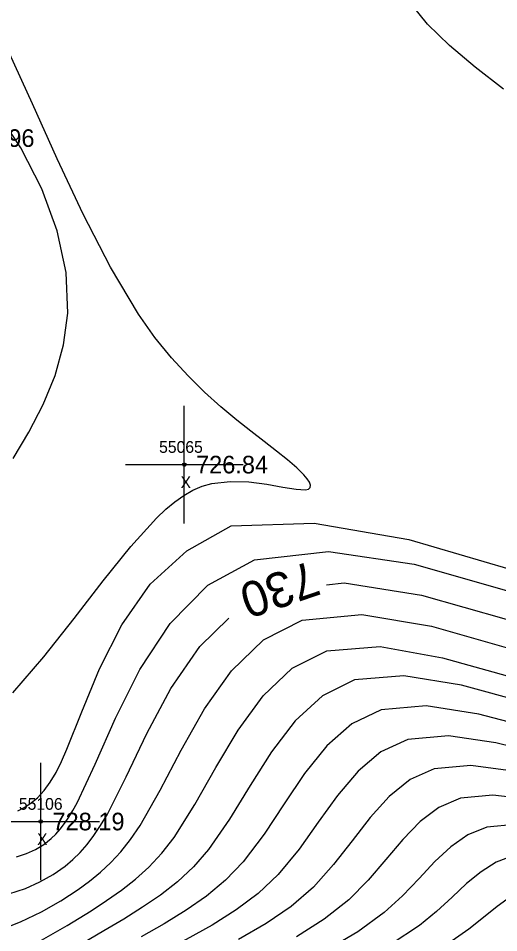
# Model space of a CAD drawing. Extents: x 1378535 to 1380697, y 997729 to 1000024.
# Drawn here: x 1379279.2 to 1379320.1, y 998704.5 to 998782.4 of the extents above; entities that cross this region are included whole.
import ezdxf

# ---------------------------------------------------------------- set-up
doc = ezdxf.new("R2010")
doc.units = 0
for name, color, linetype in [('RD_DTM_Major1', 7, 'Continuous'), ('RD_DTM_Major1_Lbl', 7, 'Continuous'), ('RD_DTM_Minor1', 7, 'Continuous'), ('RD_EX_Misc', 7, 'Continuous'), ('RD_EX_Misc_txCode', 7, 'Continuous'), ('RD_EX_TX_H2O_ELEV', 7, 'Continuous'), ('RD_EX_TX_Misc_ELEV', 7, 'Continuous'), ('RD_SMD_Locator', 7, 'Continuous')]:
    doc.layers.add(name, color=color, linetype=linetype)

msp = doc.modelspace()

# ---------------------------------------------------------------- linework, layer by layer
at = {"layer": 'RD_DTM_Major1'}
for points in [[(1379305.448, 998734.17), (1379306.967, 998734.327), (1379313.552, 998733.28), (1379320.742, 998731.243), (1379328.215, 998728.852), (1379335.651, 998726.747), (1379342.763, 998725.339), (1379347.683, 998725.607), (1379351.39, 998727.098), (1379362.071, 998732.587), (1379363.921, 998734.54), (1379364.556, 998735.846), (1379365.027, 998737.187), (1379365.385, 998738.579), (1379365.686, 998740.038), (1379365.98, 998741.579), (1379366.322, 998743.218), (1379367.375, 998747.085), (1379368.89, 998751.288), (1379370.87, 998755.637), (1379373.317, 998759.943), (1379376.231, 998764.017), (1379379.615, 998767.67), (1379380.119, 998768.076)], [(1379256.594, 998704.154), (1379261.555, 998705.195), (1379266.469, 998705.917), (1379271.073, 998706.489), (1379275.105, 998707.076), (1379276.865, 998707.434), (1379278.43, 998707.847), (1379279.825, 998708.324), (1379281.071, 998708.874), (1379282.191, 998709.503), (1379283.209, 998710.221), (1379283.861, 998710.771), (1379284.481, 998711.38), (1379285.079, 998712.059), (1379285.66, 998712.822), (1379286.233, 998713.682), (1379286.805, 998714.651), (1379288.403, 998717.827), (1379290.167, 998721.518), (1379292.218, 998725.339), (1379294.677, 998728.907), (1379297.147, 998731.328)], [(1379324.383, 998719.601), (1379319.882, 998720.714), (1379315.837, 998721.31), (1379312.368, 998721.009), (1379310.093, 998719.954), (1379308.14, 998718.299), (1379306.4, 998716.235), (1379304.763, 998713.955), (1379303.118, 998711.649), (1379301.355, 998709.511), (1379299.647, 998707.896), (1379297.769, 998706.482), (1379295.726, 998705.196), (1379293.521, 998703.964), (1379291.159, 998702.714), (1379288.645, 998701.373), (1379286.455, 998700.138)], [(1379321.123, 998707.59), (1379319.988, 998706.775), (1379318.82, 998705.847), (1379317.562, 998704.854), (1379316.157, 998703.846), (1379313.481, 998702.266), (1379310.345, 998700.714), (1379306.824, 998699.131), (1379302.992, 998697.456), (1379298.924, 998695.631), (1379294.695, 998693.594), (1379289.536, 998690.841), (1379284.36, 998687.823), (1379279.277, 998684.664), (1379274.393, 998681.485), (1379269.816, 998678.409), (1379265.653, 998675.558), (1379264.847, 998675.005)]]:
    msp.add_lwpolyline(points, dxfattribs=at)
at = {"layer": 'RD_DTM_Minor1'}
for points in [[(1379320.518, 998776.374), (1379318.116, 998778.242), (1379315.918, 998780.087), (1379314.048, 998781.896), (1379312.631, 998783.656), (1379311.792, 998785.353), (1379311.654, 998786.974), (1379312.225, 998788.434), (1379313.328, 998789.9), (1379314.763, 998791.456), (1379316.332, 998793.188), (1379317.834, 998795.18), (1379319.071, 998797.516), (1379320.01, 998800.797), (1379320.477, 998804.408)], [(1379278.747, 998724.961), (1379281.395, 998728.044), (1379283.97, 998731.296), (1379286.444, 998734.496), (1379288.792, 998737.422), (1379290.987, 998739.851), (1379291.774, 998740.596), (1379292.545, 998741.238), (1379293.312, 998741.778), (1379294.085, 998742.217), (1379294.874, 998742.554), (1379295.69, 998742.789), (1379297.251, 998742.976), (1379298.843, 998742.924), (1379300.374, 998742.73), (1379301.752, 998742.49), (1379302.883, 998742.299), (1379303.677, 998742.253), (1379303.938, 998742.32), (1379304.077, 998742.453), (1379304.1, 998742.647), (1379304.012, 998742.896), (1379303.82, 998743.195), (1379303.53, 998743.537), (1379302.922, 998744.127), (1379302.136, 998744.798), (1379301.203, 998745.546), (1379300.155, 998746.365), (1379299.022, 998747.249), (1379297.836, 998748.194), (1379296.466, 998749.332), (1379295.076, 998750.573), (1379293.673, 998751.949), (1379292.264, 998753.492), (1379290.856, 998755.235), (1379289.458, 998757.211), (1379287.071, 998761.209), (1379284.757, 998765.716), (1379282.538, 998770.443), (1379280.438, 998775.102), (1379278.48, 998779.405)], [(1379278.783, 998744.924), (1379280.116, 998747.171), (1379281.333, 998749.527), (1379282.35, 998751.997), (1379283.081, 998754.585), (1379283.442, 998757.296), (1379283.296, 998760.752), (1379282.539, 998764.307), (1379281.235, 998767.873), (1379279.446, 998771.36), (1379277.236, 998774.68)], [(1379279.191, 998714.935), (1379279.725, 998715.203), (1379280.214, 998715.509), (1379280.856, 998716.029), (1379281.429, 998716.643), (1379281.95, 998717.357), (1379282.435, 998718.179), (1379282.901, 998719.115), (1379283.364, 998720.171), (1379284.626, 998723.364), (1379286.13, 998727.013), (1379288.024, 998730.756), (1379290.455, 998734.23), (1379293.572, 998737.069), (1379297.343, 998739.189), (1379304.42, 998739.427), (1379312.466, 998738.023), (1379320.977, 998735.534)], [(1379279.079, 998711), (1379279.931, 998711.295), (1379280.695, 998711.645), (1379281.384, 998712.062), (1379282.011, 998712.554), (1379282.413, 998712.941), (1379282.797, 998713.371), (1379283.166, 998713.849), (1379283.525, 998714.378), (1379283.879, 998714.962), (1379284.231, 998715.603), (1379285.766, 998718.89), (1379287.501, 998722.824), (1379289.583, 998726.968), (1379292.154, 998730.884), (1379295.36, 998734.135), (1379299.34, 998736.294), (1379305.626, 998736.998), (1379312.926, 998735.911), (1379320.777, 998733.681)], [(1379275.314, 998703.998), (1379277.464, 998704.699), (1379279.42, 998705.482), (1379281.202, 998706.338), (1379282.832, 998707.258), (1379284.331, 998708.236), (1379285.296, 998708.94), (1379286.216, 998709.692), (1379287.099, 998710.516), (1379287.952, 998711.437), (1379288.782, 998712.481), (1379289.596, 998713.671), (1379291.3, 998716.673), (1379293.085, 998720.095), (1379295.069, 998723.596), (1379297.367, 998726.836), (1379300.1, 998729.473), (1379303.382, 998731.167), (1379308.453, 998731.64), (1379314.383, 998730.643), (1379320.957, 998728.777)], [(1379281.192, 998703.903), (1379283.386, 998705.162), (1379285.427, 998706.422), (1379286.744, 998707.279), (1379287.998, 998708.159), (1379289.194, 998709.1), (1379290.337, 998710.139), (1379291.434, 998711.315), (1379292.489, 998712.665), (1379294.258, 998715.464), (1379296.033, 998718.606), (1379297.928, 998721.788), (1379300.057, 998724.707), (1379302.538, 998727.062), (1379305.483, 998728.549), (1379310.013, 998728.912), (1379315.344, 998727.963), (1379321.342, 998726.273)], [(1379322.441, 998724.106), (1379316.963, 998725.612), (1379312.045, 998726.43), (1379307.842, 998726.069), (1379305.105, 998724.717), (1379302.79, 998722.592), (1379300.781, 998719.958), (1379298.96, 998717.076), (1379297.209, 998714.211), (1379295.412, 998711.625), (1379294.127, 998710.157), (1379292.767, 998708.882), (1379291.327, 998707.749), (1379289.805, 998706.708), (1379288.198, 998705.706), (1379286.503, 998704.695), (1379283.879, 998703.135)], [(1379323.408, 998721.848), (1379318.42, 998723.157), (1379313.94, 998723.864), (1379310.107, 998723.534), (1379307.604, 998722.334), (1379305.474, 998720.448), (1379303.6, 998718.102), (1379301.869, 998715.523), (1379300.165, 998712.939), (1379298.373, 998710.574), (1379296.87, 998709.019), (1379295.249, 998707.667), (1379293.508, 998706.453), (1379291.648, 998705.316), (1379289.671, 998704.192)], [(1379321.348, 998718.287), (1379317.734, 998718.773), (1379314.623, 998718.496), (1379312.57, 998717.581), (1379310.79, 998716.149), (1379309.181, 998714.361), (1379307.64, 998712.373), (1379306.065, 998710.345), (1379304.352, 998708.436), (1379302.449, 998706.787), (1379300.321, 998705.326), (1379297.976, 998703.972)], [(1379322.818, 998715.878), (1379319.63, 998716.255), (1379316.872, 998716), (1379315.034, 998715.218), (1379313.422, 998714.003), (1379311.942, 998712.48), (1379310.5, 998710.779), (1379309.004, 998709.027), (1379307.36, 998707.35), (1379305.274, 998705.692), (1379302.902, 998704.198)], [(1379321.523, 998713.764), (1379319.11, 998713.528), (1379317.483, 998712.873), (1379316.034, 998711.863), (1379314.681, 998710.598), (1379313.341, 998709.176), (1379311.933, 998707.695), (1379310.372, 998706.254), (1379308.114, 998704.614), (1379305.505, 998703.1)], [(1379321.332, 998711.089), (1379319.909, 998710.555), (1379318.618, 998709.742), (1379317.389, 998708.723), (1379316.151, 998707.572), (1379314.836, 998706.359), (1379313.372, 998705.159), (1379310.949, 998703.57)]]:
    msp.add_lwpolyline(points, dxfattribs=at)
at = {"layer": 'RD_EX_Misc'}
for p, q in [((1379293.351, 998739.399), (1379293.351, 998749.399)), ((1379288.351, 998744.399), (1379298.351, 998744.399)), ((1379281.133, 998709.012), (1379281.133, 998719.012)), ((1379276.133, 998714.012), (1379286.133, 998714.012))]:
    msp.add_line(p, q, dxfattribs=at)
at = {"layer": 'RD_SMD_Locator'}
for centre in [(1379293.351, 998744.399), (1379281.133, 998714.012)]:
    msp.add_circle(centre, 0.15, dxfattribs=at)

# ---------------------------------------------------------------- texts
at = {"layer": 'RD_DTM_Major1_Lbl'}
msp.add_text('730', height=3, rotation=198.90377, dxfattribs=at).set_placement((1379304.165, 998736.254))
at = {"layer": 'RD_EX_Misc_txCode'}
for s, p in [('55065', (1379291.209, 998745.399)), ('X', (1379293.036, 998742.399)), ('55106', (1379279.275, 998715.012)), ('X', (1379280.818, 998712.012))]:
    msp.add_text(s, height=1, dxfattribs=at).set_placement(p)
at = {"layer": 'RD_EX_TX_H2O_ELEV'}
msp.add_text('724.96', height=1.5, dxfattribs=at).set_placement((1379274.469, 998771.449))
at = {"layer": 'RD_EX_TX_Misc_ELEV'}
for s, p in [('726.84', (1379294.351, 998743.649)), ('728.19', (1379282.133, 998713.262))]:
    msp.add_text(s, height=1.5, dxfattribs=at).set_placement(p)

doc.saveas('drawing.dxf')
